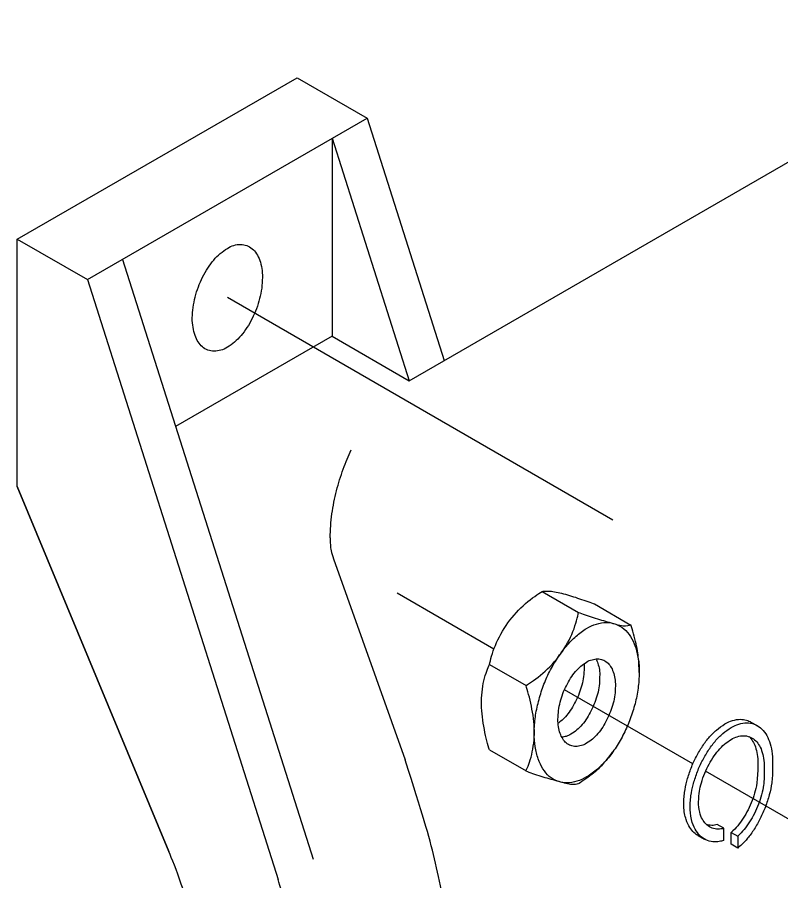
# Model space of a CAD drawing. Extents: x 99968 to 128667, y 90163 to 102182.
# Drawn here: x 117451.6 to 117548, y 97198.1 to 97307.2 of the extents above; entities that cross this region are included whole.
import ezdxf

# ---------------------------------------------------------------- set-up
doc = ezdxf.new("R2010")
doc.units = 0
doc.layers.add('RD Standard Plans Active', color=7, linetype='Continuous')

msp = doc.modelspace()

# ---------------------------------------------------------------- linework, layer by layer
at = {"layer": 'RD Standard Plans Active'}
for p, q in [((117501.12, 97261.3), (117580.67, 97307.23)), ((117451.62, 97279.18), (117486.97, 97299.58)), ((117460.47, 97274.08), (117495.82, 97294.48)), ((117460.47, 97274.08), (117484.55, 97198.3)), ((117526.85, 97243.68), (117478.15, 97271.8)), ((117491.4, 97266.93), (117501.12, 97261.3)), ((117451.62, 97247.93), (117470.77, 97201.8)), ((117491.57, 97238.78), (117500.6, 97213.4)), ((117511.8, 97227.4), (117499.6, 97234.45)), ((117517.9, 97234.68), (117522.5, 97232.03)), ((117524.5, 97233.1), (117529.12, 97230.43)), ((117511.27, 97225.45), (117515.87, 97222.8)), ((117536.95, 97212.9), (117520.72, 97222.25)), ((117544.27, 97218.18), (117545.07, 97217.73)), ((117511.27, 97214.65), (117515.87, 97212)), ((117555.92, 97201.93), (117538.55, 97211.98)), ((117537.6, 97203.83), (117538.4, 97203.38))]:
    msp.add_line(p, q, dxfattribs=at)
for points in [[(117486.97, 97299.58), (117495.82, 97294.48), (117505.55, 97263.85)], [(117491.4, 97291.93), (117491.4, 97266.93), (117471.6, 97255.5)], [(117491.4, 97291.93), (117501.12, 97261.3)], [(117470.77, 97201.8), (117451.62, 97247.93), (117451.62, 97279.18), (117460.47, 97274.08), (117484.55, 97198.3)], [(117464.9, 97276.63), (117488.97, 97200.85)], [(117540.85, 97203.2), (117540.85, 97204.75), (117540.02, 97205.23)]]:
    msp.add_lwpolyline(points, dxfattribs=at)
msp.add_lwpolyline([(117541.77, 97202.73), (117541.77, 97204.23), (117542.6, 97203.75), (117542.6, 97202.25)], close=True, dxfattribs=at)
for points, degree in [([(117473.72, 97269.23), (117473.75, 97269.68), (117473.8, 97270.58), (117474.07, 97271.88), (117474.47, 97273.18), (117475, 97274.4), (117475.67, 97275.55), (117476.42, 97276.58), (117477.25, 97277.4), (117477.85, 97277.85), (117478.15, 97278.03)], 3), ([(117478.15, 97278.03), (117478.42, 97278.2), (117478.97, 97278.43), (117479.82, 97278.58), (117480.62, 97278.43), (117481.32, 97278.03), (117481.87, 97277.38), (117482.27, 97276.55), (117482.52, 97275.5), (117482.6, 97274.75), (117482.57, 97274.33)], 3), ([(117482.57, 97274.33), (117482.57, 97273.88), (117482.52, 97272.98), (117482.25, 97271.68), (117481.85, 97270.4), (117481.3, 97269.15), (117480.65, 97268), (117479.9, 97266.98), (117479.07, 97266.15), (117478.47, 97265.7), (117478.15, 97265.53)], 3), ([(117478.15, 97265.53), (117477.87, 97265.35), (117477.35, 97265.13), (117476.47, 97264.98), (117475.67, 97265.13), (117474.97, 97265.53), (117474.45, 97266.18), (117474.05, 97267), (117473.8, 97268.05), (117473.72, 97268.8), (117473.72, 97269.23)], 3), ([(117491.15, 97241.45), (117491.15, 97242.48), (117491.3, 97244.48), (117491.9, 97247.45), (117492.75, 97250.15), (117493.45, 97251.83), (117493.8, 97252.58)], 3), ([(117491.15, 97241.45), (117491.15, 97241.45), (117491.12, 97240.55), (117491.25, 97239.63), (117491.57, 97238.78)], 3), ([(117511.27, 97225.45), (117511.37, 97225.98), (117511.85, 97227.83), (117513.47, 97230.78), (117515.8, 97233.28), (117517.42, 97234.38), (117517.9, 97234.68)], 3), ([(117517.9, 97234.68), (117518.02, 97234.7), (117518.77, 97234.8), (117520.57, 97234.43), (117522.6, 97233.78), (117524.07, 97233.28), (117524.52, 97233.1)], 3), ([(117515.87, 97222.8), (117516.37, 97223.1), (117518, 97224.2), (117520.35, 97226.68), (117521.95, 97229.65), (117522.4, 97231.5), (117522.5, 97232.03)], 3), ([(117522.47, 97232.03), (117522.95, 97231.85), (117524.37, 97231.33), (117526.42, 97230.8), (117528.22, 97230.2), (117528.97, 97230.4), (117529.1, 97230.45)], 3), ([(117516.9, 97216.8), (117516.92, 97217.48), (117517, 97218.83), (117517.42, 97220.78), (117518.02, 97222.73), (117518.8, 97224.55), (117519.82, 97226.28), (117520.95, 97227.83), (117522.17, 97229.05), (117523.07, 97229.73), (117523.52, 97230)], 3), ([(117523.52, 97230), (117523.92, 97230.25), (117524.75, 97230.6), (117526.02, 97230.83), (117527.22, 97230.6), (117528.27, 97230), (117529.1, 97229.03), (117529.7, 97227.78), (117530.07, 97226.2), (117530.2, 97225.08), (117530.15, 97224.45)], 3), ([(117530.15, 97224.45), (117530.15, 97224.45), (117530.15, 97225.88), (117529.85, 97227.9), (117529.32, 97229.85), (117529.12, 97230.45)], 3), ([(117511.27, 97214.65), (117511.07, 97215.25), (117510.55, 97217.2), (117510.12, 97220.43), (117510.45, 97223.53), (117511.07, 97225.05), (117511.27, 97225.45)], 3), ([(117519.9, 97218.53), (117519.92, 97218.9), (117519.95, 97219.65), (117520.17, 97220.7), (117520.5, 97221.78), (117520.95, 97222.78), (117521.5, 97223.73), (117522.1, 97224.58), (117522.77, 97225.25), (117523.27, 97225.6), (117523.52, 97225.75)], 3), ([(117523.2, 97225.55), (117523.2, 97225.38), (117523.22, 97225.2), (117523.2, 97225.03)], 2), ([(117523.52, 97225.75), (117523.75, 97225.9), (117524.2, 97226.08), (117524.9, 97226.2), (117525.55, 97226.08), (117526.12, 97225.75), (117526.57, 97225.23), (117526.9, 97224.55), (117527.12, 97223.68), (117527.17, 97223.08), (117527.15, 97222.73)], 3), ([(117524.7, 97226.15), (117524.77, 97226), (117524.95, 97225.6), (117525.15, 97224.83), (117525.2, 97224.23), (117525.17, 97223.88)], 3), ([(117523.2, 97225.03), (117523.2, 97224.65), (117523.17, 97223.9), (117522.95, 97222.85), (117522.6, 97221.8), (117522.15, 97220.78), (117521.62, 97219.83), (117521, 97218.98), (117520.42, 97218.4), (117520.05, 97218.1), (117519.92, 97218.03)], 3), ([(117530.15, 97224.45), (117530.15, 97223.78), (117530.07, 97222.43), (117529.67, 97220.48), (117529.07, 97218.58), (117528.25, 97216.7), (117527.27, 97214.98), (117526.15, 97213.43), (117524.9, 97212.2), (117524, 97211.53), (117523.52, 97211.25)], 3), ([(117525.17, 97223.88), (117525.17, 97223.5), (117525.15, 97222.75), (117524.92, 97221.7), (117524.57, 97220.65), (117524.12, 97219.63), (117523.6, 97218.68), (117522.97, 97217.83), (117522.3, 97217.15), (117521.82, 97216.8), (117521.55, 97216.65)], 3), ([(117515.87, 97212), (117516.07, 97212.4), (117516.67, 97213.93), (117517.07, 97217.03), (117516.6, 97220.25), (117516.07, 97222.2), (117515.87, 97222.8)], 3), ([(117527.15, 97222.73), (117527.15, 97222.35), (117527.12, 97221.6), (117526.9, 97220.55), (117526.55, 97219.5), (117526.1, 97218.48), (117525.57, 97217.53), (117524.95, 97216.68), (117524.27, 97216), (117523.8, 97215.65), (117523.52, 97215.5)], 3), ([(117523.52, 97215.5), (117523.3, 97215.35), (117522.87, 97215.18), (117522.15, 97215.05), (117521.5, 97215.18), (117520.92, 97215.5), (117520.5, 97216.03), (117520.15, 97216.7), (117519.95, 97217.58), (117519.9, 97218.18), (117519.9, 97218.53)], 3), ([(117535.8, 97207.53), (117535.77, 97208.18), (117535.87, 97209.38), (117536.15, 97210.65), (117536.62, 97212.2), (117537.27, 97213.65), (117538.05, 97215), (117538.92, 97216.23), (117539.9, 97217.2), (117540.62, 97217.7), (117540.97, 97217.93)], 3), ([(117540.97, 97217.93), (117541.3, 97218.15), (117541.95, 97218.4), (117542.95, 97218.58), (117543.72, 97218.43), (117544.15, 97218.25), (117544.27, 97218.18)], 3), ([(117541.77, 97217.48), (117542.1, 97217.7), (117542.75, 97217.95), (117543.75, 97218.13), (117544.7, 97217.95), (117545.52, 97217.48), (117546.17, 97216.73), (117546.62, 97215.75), (117546.95, 97214.5), (117547.02, 97213.63), (117547, 97212.83)], 3), ([(117523.52, 97211.25), (117523.12, 97211), (117522.32, 97210.65), (117521.02, 97210.43), (117519.82, 97210.65), (117518.77, 97211.25), (117517.97, 97212.23), (117517.37, 97213.48), (117517, 97215.05), (117516.9, 97216.18), (117516.9, 97216.8)], 3), ([(117521.55, 97216.65), (117521.32, 97216.5), (117520.97, 97216.35), (117520.55, 97216.28), (117520.4, 97216.25)], 3), ([(117536.6, 97207.13), (117536.57, 97207.73), (117536.67, 97208.95), (117536.95, 97210.2), (117537.42, 97211.75), (117538.07, 97213.2), (117538.85, 97214.55), (117539.72, 97215.78), (117540.7, 97216.75), (117541.42, 97217.25), (117541.77, 97217.48)], 3), ([(117537.67, 97207.75), (117537.65, 97208.2), (117537.72, 97209.23), (117537.92, 97210.18), (117538.3, 97211.43), (117538.82, 97212.58), (117539.45, 97213.65), (117540.15, 97214.63), (117540.92, 97215.4), (117541.5, 97215.8), (117541.77, 97215.98)], 3), ([(117541.77, 97215.98), (117542.02, 97216.15), (117542.55, 97216.35), (117543.35, 97216.5), (117544.1, 97216.35), (117544.77, 97215.98), (117545.27, 97215.38), (117545.65, 97214.6), (117545.9, 97213.6), (117545.95, 97212.9), (117545.95, 97212.23)], 3), ([(117544.05, 97216.33), (117544.2, 97216.18), (117544.5, 97215.8), (117544.85, 97215.08), (117545.1, 97214.08), (117545.15, 97213.38), (117545.15, 97212.7)], 3), ([(117506.85, 97180.23), (117506.8, 97184.13), (117506.27, 97191.68), (117504.4, 97201.08), (117502.82, 97206.58), (117500.6, 97213.4)], 3), ([(117522.5, 97210.43), (117523, 97210.73), (117524.62, 97211.83), (117526.02, 97213.28), (117526.85, 97214.45), (117526.85, 97214.45)], 3), ([(117545.15, 97212.7), (117545.15, 97212.7), (117545.1, 97210.68), (117544.85, 97209.48), (117544.45, 97208.25), (117543.92, 97207.08), (117543.32, 97206), (117542.62, 97205.05), (117542.1, 97204.53), (117541.77, 97204.23)], 3), ([(117547, 97212.83), (117547, 97211.53), (117546.95, 97210.48), (117546.62, 97208.98), (117546.12, 97207.45), (117545.47, 97205.98), (117544.72, 97204.63), (117543.82, 97203.4), (117543.1, 97202.68), (117542.75, 97202.38), (117542.6, 97202.25)], 3), ([(117515.85, 97212), (117516.32, 97211.83), (117517.75, 97211.3), (117519.8, 97210.78), (117521.6, 97210.18), (117522.35, 97210.38), (117522.47, 97210.43)], 3), ([(117545.95, 97212.23), (117545.95, 97211.05), (117545.9, 97210.2), (117545.65, 97209), (117545.25, 97207.78), (117544.72, 97206.6), (117544.12, 97205.53), (117543.42, 97204.58), (117542.9, 97204.05), (117542.6, 97203.75)], 3), ([(117537.6, 97203.83), (117537.45, 97203.9), (117537.07, 97204.18), (117536.55, 97204.83), (117536.07, 97205.73), (117535.82, 97206.9), (117535.8, 97207.53)], 3), ([(117540.85, 97203.23), (117540.8, 97203.2), (117540.45, 97203.1), (117539.72, 97202.98), (117538.77, 97203.15), (117537.95, 97203.63), (117537.35, 97204.38), (117536.85, 97205.35), (117536.6, 97206.6), (117536.6, 97207.1)], 3), ([(117540.85, 97204.75), (117540.62, 97204.68), (117540.1, 97204.6), (117539.37, 97204.75), (117538.7, 97205.13), (117538.22, 97205.73), (117537.87, 97206.4), (117537.67, 97207.33), (117537.67, 97207.75)], 3), ([(117540.02, 97205.23), (117539.8, 97205.15), (117539.32, 97205.08), (117538.85, 97205.18), (117538.65, 97205.25)], 3), ([(117475.92, 97177.7), (117475.9, 97180.2), (117475.55, 97185.08), (117474.1, 97192.33), (117472.35, 97197.85), (117471.12, 97200.98), (117470.77, 97201.8)], 3), ([(117489.17, 97170.03), (117489.12, 97173.93), (117488.6, 97181.48), (117486.72, 97190.88), (117485.15, 97196.38), (117484.55, 97198.3)], 3)]:
    msp.add_open_spline(points, degree=degree, dxfattribs=at)

doc.saveas('drawing.dxf')
